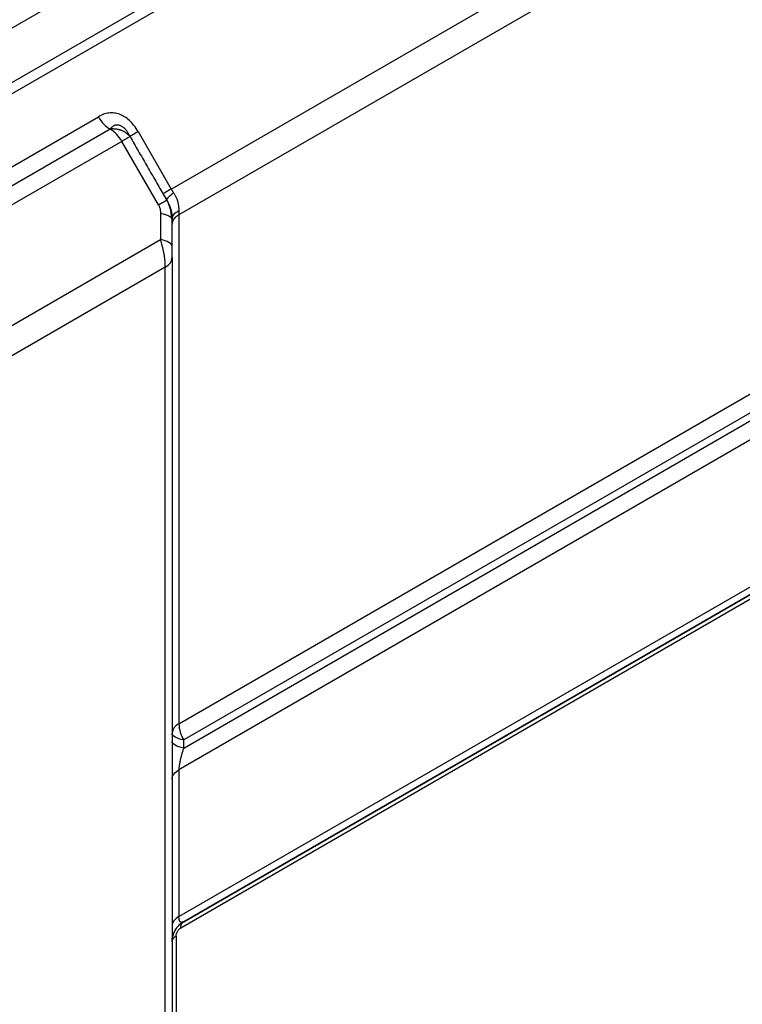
# Model space of a CAD drawing. Header units: millimetres. Extents: x 0 to 1118, y 0 to 864.
# Tile 278 of 397: x 944 to 960, y 708 to 729. Entities that reach past the tile are written whole.
import ezdxf

# ---------------------------------------------------------------- set-up
doc = ezdxf.new("R2010")
doc.units = ezdxf.units.MM

msp = doc.modelspace()

# ---------------------------------------------------------------- linework, layer by layer
at = {"color": 7, "linetype": 'Continuous', "lineweight": 25}
for p, q in [((1039.2838, 783.9479), (903.1346, 705.3507)), ((904.5899, 705.0191), (1037.8285, 781.9361)), ((1037.8906, 781.727), (904.652, 704.81)), ((947.4309, 725.4596), (970.9688, 739.0477)), ((971.169, 738.5101), (947.5966, 724.902)), ((947.5966, 713.9102), (971.169, 727.5182)), ((971.2726, 727.1697), (947.7002, 713.5617)), ((947.7002, 713.3868), (971.424, 727.0823)), ((941.4781, 724.4922), (945.8567, 727.02)), ((946.1107, 726.7539), (941.7287, 724.2309)), ((946.7153, 726.6992), (947.4309, 725.4596)), ((971.5276, 726.7338), (947.5966, 712.9188)), ((946.3638, 726.4881), (941.9902, 723.9633)), ((947.1562, 725.1155), (946.3638, 726.4881)), ((947.333, 725.2254), (947.333, 725.2176)), ((947.2002, 724.938), (947.2002, 724.3665)), ((947.4463, 724.8121), (947.4234, 725)), ((947.5966, 724.902), (947.5966, 713.9102)), ((947.442, 724.8142), (947.4502, 724.7936)), ((947.4566, 724.845), (947.4502, 724.8311)), ((947.4502, 724.8311), (947.4502, 724.7936)), ((947.4502, 724.2221), (947.4502, 724.7936)), ((943.4094, 722.1781), (947.2002, 724.3665)), ((947.4502, 723.9771), (947.4502, 705.3093)), ((947.3037, 723.773), (943.6372, 721.6564)), ((947.5966, 709.7463), (971.5275, 723.5614)), ((971.424, 723.3325), (947.7002, 709.637)), ((947.7002, 709.637), (971.1897, 723.1972)), ((971.1276, 723.0598), (947.638, 709.4996)), ((947.7002, 713.3868), (947.7002, 713.5617)), ((947.5966, 712.9188), (947.5966, 709.7463)), ((947.7002, 709.637), (947.7002, 709.637))]:
    msp.add_line(p, q, dxfattribs=at)
at = {"color": 8, "linetype": 'Continuous', "lineweight": 25}
for p, q in [((947.423, 724.9999), (947.3624, 725.1655)), ((947.3037, 705.3939), (947.3037, 723.773)), ((947.538, 709.3264), (947.538, 705.2586))]:
    msp.add_line(p, q, dxfattribs=at)
at = {"color": 7, "linetype": 'Continuous', "lineweight": 25, "flags": 128}
msp.add_lwpolyline([(947.7002, 713.5617), (947.6458, 713.5738), (947.5966, 713.5882), (947.5535, 713.6046), (947.5172, 713.6227), (947.4882, 713.6423), (947.4672, 713.6629), (947.4545, 713.6843), (947.4502, 713.7061)], dxfattribs=at)
at = {"color": 7, "linetype": 'Continuous', "lineweight": 25}
for centre, radius, start, end in [((945.7335, 726.1412), 0.7194, 28.82788, 58.38349), ((964.3367, 695.7133), 35.6387, 119.9554, 120.28555), ((947.7004, 713.6811), 0.2515, 114.37461, 174.30523), ((948.3176, 713.9348), 0.7214, 181.95652, 211.14372)]:
    msp.add_arc(centre, radius, start, end, dxfattribs=at)
for points, knots in [([(946.7153, 726.6992), (946.6884, 726.7457), (946.6313, 726.8319), (946.5324, 726.9409), (946.4263, 727.0231), (946.3145, 727.0779), (946.1989, 727.1049), (946.0818, 727.104), (945.9657, 727.076), (945.8925, 727.041), (945.8567, 727.02)], [0, 0, 0, 0, 0.1419924, 0.2709178, 0.3905816, 0.5056181, 0.6209328, 0.7400123, 0.8655518, 1, 1, 1, 1]), ([(945.8567, 727.02), (945.8899, 726.9625), (945.9297, 726.9089), (946.0166, 726.8178), (946.0636, 726.7804), (946.1106, 726.7539)], [0, 0, 0, 0, 0.5, 0.5, 1, 1, 1, 1]), ([(946.1105, 726.7539), (946.1145, 726.7582), (946.1228, 726.7672), (946.1348, 726.7805), (946.1476, 726.7938), (946.1611, 726.8068), (946.1758, 726.8188), (946.1916, 726.8294), (946.2089, 726.8382), (946.2279, 726.8445), (946.2488, 726.8477), (946.2716, 726.8473), (946.2955, 726.8433), (946.3199, 726.8361), (946.3446, 726.8259), (946.369, 726.8131), (946.3927, 726.7974), (946.4149, 726.7791), (946.4353, 726.7583), (946.4538, 726.7358), (946.4707, 726.7123), (946.4864, 726.6881), (946.5011, 726.6637), (946.5151, 726.6393), (946.5284, 726.6153), (946.5371, 726.5992), (946.5414, 726.5913)], [0, 0, 0, 0, 0.0373956, 0.07697, 0.118051, 0.1599807, 0.2021553, 0.2440701, 0.2853746, 0.3259455, 0.3659763, 0.4060301, 0.4466103, 0.4878155, 0.5294353, 0.5731607, 0.6163034, 0.6586735, 0.700662, 0.7431558, 0.7865484, 0.8306192, 0.87477, 0.91822, 0.9601736, 1, 1, 1, 1]), ([(946.5414, 726.5913), (946.5376, 726.5961), (946.5301, 726.6057), (946.5177, 726.6195), (946.5045, 726.6328), (946.4904, 726.6456), (946.4755, 726.6578), (946.4598, 726.6694), (946.4433, 726.6804), (946.4262, 726.6907), (946.4083, 726.7003), (946.3898, 726.7093), (946.3707, 726.7175), (946.351, 726.725), (946.3308, 726.7317), (946.3102, 726.7376), (946.2891, 726.7428), (946.2676, 726.7471), (946.2458, 726.7506), (946.2237, 726.7533), (946.2013, 726.7551), (946.1788, 726.7561), (946.1561, 726.7562), (946.1333, 726.7556), (946.1181, 726.7545), (946.1105, 726.7539)], [0, 0, 0, 0, 0.0434789, 0.0869557, 0.130431, 0.1739058, 0.2173806, 0.2608559, 0.3043321, 0.3478095, 0.3912882, 0.4347683, 0.4782498, 0.5217324, 0.565216, 0.6087003, 0.6521849, 0.6956692, 0.7391528, 0.7826351, 0.8261153, 0.8695927, 0.9130665, 0.9565359, 1, 1, 1, 1]), ([(946.7153, 726.6992), (946.7099, 726.696), (946.6991, 726.6896), (946.6836, 726.6805), (946.6687, 726.6717), (946.6544, 726.6633), (946.6408, 726.6553), (946.6279, 726.6476), (946.6158, 726.6403), (946.6045, 726.6335), (946.5939, 726.627), (946.5842, 726.621), (946.5753, 726.6154), (946.5674, 726.6102), (946.5603, 726.6055), (946.5541, 726.6013), (946.5489, 726.5974), (946.5445, 726.5941), (946.5424, 726.5922), (946.5414, 726.5913)], [0, 0, 0, 0, 0.0587941, 0.1176068, 0.1764317, 0.2352633, 0.2940979, 0.3529325, 0.4117654, 0.4705958, 0.5294233, 0.5882483, 0.6470714, 0.7058934, 0.7647151, 0.8235368, 0.8823586, 0.9411801, 1, 1, 1, 1]), ([(946.5416, 726.5908), (946.6009, 726.4879), (946.7193, 726.2822), (946.8972, 725.9738), (947.0754, 725.6655), (947.1944, 725.4601), (947.2539, 725.3574)], [0, 0, 0, 0, 0.2499995, 0.5000002, 0.7499994, 1, 1, 1, 1]), ([(947.2539, 725.3574), (947.2577, 725.3508), (947.2654, 725.3375), (947.2767, 725.3175), (947.2879, 725.2975), (947.2991, 725.2775), (947.3103, 725.2575), (947.3216, 725.2375), (947.3292, 725.2242), (947.333, 725.2176)], [0, 0, 0, 0, 0.14292377, 0.28574225, 0.42857276, 0.57141966, 0.71425016, 0.85707014, 1, 1, 1, 1]), ([(947.4309, 725.4596), (947.3845, 725.4328), (947.3447, 725.4098), (947.2841, 725.3748), (947.2635, 725.3629), (947.254, 725.3575)], [0, 0, 0, 0, 0.5, 0.5, 1, 1, 1, 1]), ([(947.254, 725.3575), (947.2629, 725.3423), (947.2805, 725.3124), (947.3068, 725.2682), (947.3243, 725.2395), (947.333, 725.2254)], [0, 0, 0, 0, 0.3410738, 0.6739393, 1, 1, 1, 1]), ([(947.333, 725.2254), (947.3336, 725.2272), (947.3347, 725.2308), (947.3376, 725.2369), (947.3413, 725.2435), (947.3459, 725.2506), (947.3515, 725.2582), (947.3579, 725.2662), (947.3652, 725.2747), (947.3734, 725.2836), (947.3824, 725.2929), (947.3922, 725.3027), (947.4028, 725.3127), (947.4142, 725.3232), (947.4263, 725.3339), (947.4392, 725.345), (947.4528, 725.3563), (947.467, 725.3678), (947.477, 725.3757), (947.482, 725.3797)], [0, 0, 0, 0, 0.0588049, 0.117622, 0.176446, 0.2352731, 0.2941011, 0.3529288, 0.4117559, 0.4705827, 0.5294099, 0.5882381, 0.6470677, 0.7058987, 0.7647301, 0.82356, 0.8823852, 0.9412007, 1, 1, 1, 1]), ([(947.4309, 725.4596), (947.4342, 725.4541), (947.4406, 725.4431), (947.4506, 725.4269), (947.4608, 725.4108), (947.4713, 725.3951), (947.4784, 725.3848), (947.482, 725.3797)], [0, 0, 0, 0, 0.1999981, 0.400001, 0.5999999, 0.8000083, 1, 1, 1, 1]), ([(947.5991, 724.9854), (947.5995, 724.9934), (947.6002, 725.0094), (947.6, 725.0334), (947.5989, 725.0575), (947.5967, 725.0816), (947.5936, 725.1056), (947.5895, 725.1296), (947.5844, 725.1536), (947.5784, 725.1774), (947.5713, 725.201), (947.5634, 725.2244), (947.5545, 725.2476), (947.5446, 725.2705), (947.5339, 725.2931), (947.5222, 725.3154), (947.5097, 725.3373), (947.4963, 725.3588), (947.4868, 725.3727), (947.482, 725.3797)], [0, 0, 0, 0, 0.0588243, 0.1176473, 0.1764698, 0.2352926, 0.2941157, 0.3529394, 0.4117636, 0.4705881, 0.5294127, 0.5882371, 0.6470612, 0.7058848, 0.7647079, 0.8235304, 0.8823529, 0.9411758, 1, 1, 1, 1]), ([(947.1562, 725.1155), (947.1616, 725.1187), (947.1724, 725.1249), (947.1879, 725.1338), (947.2028, 725.1424), (947.2171, 725.1506), (947.2307, 725.1585), (947.2436, 725.166), (947.2558, 725.173), (947.2672, 725.1796), (947.2779, 725.1858), (947.2878, 725.1915), (947.2968, 725.1967), (947.305, 725.2015), (947.3124, 725.2057), (947.3189, 725.2095), (947.3246, 725.2127), (947.3294, 725.2155), (947.3318, 725.2169), (947.333, 725.2176)], [0, 0, 0, 0, 0.0587862, 0.1175994, 0.1764291, 0.2352672, 0.2941075, 0.3529457, 0.4117793, 0.4706072, 0.5294295, 0.5882472, 0.6470621, 0.7058762, 0.7646918, 0.8235108, 0.8823349, 0.9411647, 1, 1, 1, 1]), ([(947.1562, 725.1155), (947.166, 725.0985), (947.1825, 725.0614), (947.1971, 725.0009), (947.2002, 724.9591), (947.2002, 724.938)], [0, 0, 0, 0, 0.3095282, 0.6426822, 1, 1, 1, 1]), ([(947.333, 725.2254), (947.3342, 725.2237), (947.3364, 725.2203), (947.3398, 725.2148), (947.343, 725.2093), (947.346, 725.2036), (947.3489, 725.1979), (947.3516, 725.1922), (947.3542, 725.1865), (947.3565, 725.181), (947.3587, 725.1756), (947.3607, 725.1704), (947.3619, 725.1672), (947.3624, 725.1655)], [0, 0, 0, 0, 0.0932725, 0.1843394, 0.2744309, 0.3644083, 0.4547766, 0.5457243, 0.6371753, 0.7288409, 0.8202675, 0.9108768, 1, 1, 1, 1]), ([(947.333, 725.2176), (947.3382, 725.209), (947.3485, 725.192), (947.3578, 725.1743), (947.3624, 725.1655)], [0, 0, 0, 0, 0.4999957, 1, 1, 1, 1]), ([(947.3624, 725.1655), (947.3662, 725.1588), (947.3737, 725.1452), (947.3841, 725.1241), (947.3938, 725.1026), (947.4027, 725.0807), (947.411, 725.0584), (947.4184, 725.0358), (947.4251, 725.013), (947.431, 724.99), (947.4362, 724.9669), (947.4405, 724.9439), (947.444, 724.9209), (947.4468, 724.898), (947.4487, 724.8754), (947.45, 724.853), (947.4501, 724.8384), (947.4502, 724.8311)], [0, 0, 0, 0, 0.066703, 0.1333632, 0.2000166, 0.2666802, 0.3333566, 0.4000385, 0.4667131, 0.5333664, 0.5999878, 0.6665745, 0.7331362, 0.7996989, 0.8663103, 0.9330432, 1, 1, 1, 1]), ([(947.4502, 724.7936), (947.4497, 724.8593), (947.4491, 724.9303), (947.4248, 724.9951), (947.423, 724.9999)], [0, 0, 0, 0, 0.9252653, 1, 1, 1, 1]), ([(947.5966, 724.902), (947.5913, 724.8989), (947.5805, 724.8925), (947.5654, 724.8824), (947.551, 724.872), (947.5375, 724.8611), (947.5249, 724.8499), (947.5132, 724.8384), (947.5024, 724.8266), (947.4926, 724.8146), (947.4838, 724.8023), (947.4759, 724.7897), (947.4691, 724.777), (947.4633, 724.7641), (947.4585, 724.751), (947.4548, 724.7378), (947.4521, 724.7246), (947.4505, 724.7113), (947.4503, 724.7024), (947.4502, 724.6979)], [0, 0, 0, 0, 0.05881, 0.1176312, 0.1764582, 0.2352871, 0.2941154, 0.3529419, 0.4117664, 0.4705894, 0.5294116, 0.5882343, 0.6470583, 0.7058841, 0.7647118, 0.8235402, 0.882367, 0.9411887, 1, 1, 1, 1]), ([(947.5991, 724.9854), (947.5988, 724.9796), (947.5982, 724.9679), (947.5975, 724.9508), (947.597, 724.9341), (947.5967, 724.9178), (947.5966, 724.9073), (947.5966, 724.902)], [0, 0, 0, 0, 0.1999917, 0.4000001, 0.5999989, 0.8000019, 1, 1, 1, 1]), ([(947.3037, 723.773), (947.3037, 723.7806), (947.3037, 723.7958), (947.3031, 723.8192), (947.302, 723.843), (947.3006, 723.8673), (947.2987, 723.892), (947.2964, 723.9171), (947.2936, 723.9425), (947.2905, 723.9682), (947.287, 723.9941), (947.283, 724.0203), (947.2787, 724.0467), (947.2741, 724.0733), (947.269, 724.1), (947.2636, 724.1267), (947.2578, 724.1535), (947.2517, 724.1804), (947.2452, 724.2072), (947.2385, 724.234), (947.2314, 724.2608), (947.224, 724.2874), (947.2163, 724.314), (947.2084, 724.3403), (947.2029, 724.3577), (947.2002, 724.3665)], [0, 0, 0, 0, 0.0433615, 0.0867749, 0.1302445, 0.1737639, 0.2173159, 0.2608725, 0.3043956, 0.3478786, 0.3913519, 0.4348337, 0.4783267, 0.5218183, 0.5652842, 0.6087287, 0.6521741, 0.6956322, 0.7391046, 0.7825825, 0.8260582, 0.869538, 0.9130248, 0.9565153, 1, 1, 1, 1]), ([(947.4502, 724.2221), (947.4502, 724.2512), (947.4268, 724.2802), (947.3396, 724.3306), (947.2758, 724.3519), (947.2002, 724.3665)], [0, 0, 0, 0, 0.5, 0.5, 1, 1, 1, 1]), ([(947.4502, 723.9771), (947.4502, 723.9989), (947.4502, 724.0485), (947.4502, 724.1343), (947.4502, 724.193), (947.4502, 724.2221)], [0, 0, 0, 0, 0.3071524, 0.6315478, 1, 1, 1, 1]), ([(947.3037, 723.773), (947.35, 723.7997), (947.3871, 723.8318), (947.4372, 723.9016), (947.4502, 723.9393), (947.4502, 723.9771)], [0, 0, 0, 0, 0.5, 0.5, 1, 1, 1, 1]), ([(947.7002, 713.3868), (947.6246, 713.4013), (947.5608, 713.4226), (947.4735, 713.473), (947.4502, 713.5021), (947.4502, 713.5312)], [0, 0, 0, 0, 0.5, 0.5, 1, 1, 1, 1]), ([(947.4541, 713.5103), (947.453, 713.4496), (947.4507, 713.3262), (947.4502, 713.1509), (947.4502, 713.0445), (947.4502, 713.007)], [0, 0, 0, 0, 0.385578, 0.7830406, 1, 1, 1, 1]), ([(947.7002, 713.3868), (947.6968, 713.3759), (947.69, 713.3542), (947.6795, 713.3212), (947.669, 713.2877), (947.6586, 713.2537), (947.6484, 713.219), (947.6386, 713.1835), (947.6294, 713.1471), (947.6211, 713.1101), (947.6139, 713.0725), (947.6081, 713.0372), (947.6036, 713.0046), (947.6003, 712.9748), (947.5979, 712.9458), (947.597, 712.9278), (947.5966, 712.9188)], [0, 0, 0, 0, 0.0756608, 0.1509293, 0.2259951, 0.3010048, 0.3760626, 0.4512323, 0.526507, 0.6018614, 0.6772002, 0.752418, 0.8138201, 0.8753282, 0.9372533, 1, 1, 1, 1]), ([(947.4502, 712.7147), (947.4502, 712.7524), (947.4632, 712.7902), (947.5133, 712.86), (947.5503, 712.892), (947.5966, 712.9188)], [0, 0, 0, 0, 0.5, 0.5, 1, 1, 1, 1]), ([(947.5966, 709.7463), (947.5503, 709.7196), (947.5133, 709.6876), (947.4632, 709.6178), (947.4502, 709.58), (947.4502, 709.5422)], [0, 0, 0, 0, 0.5, 0.5, 1, 1, 1, 1]), ([(947.4502, 709.204), (947.4502, 709.2912), (947.4735, 709.3784), (947.5608, 709.5295), (947.6246, 709.5934), (947.7002, 709.637)], [0, 0, 0, 0, 0.5, 0.5, 1, 1, 1, 1]), ([(947.7002, 709.637), (947.6941, 709.6333), (947.6819, 709.6261), (947.6641, 709.6142), (947.6467, 709.6015), (947.6297, 709.588), (947.6133, 709.5737), (947.5975, 709.5586), (947.5823, 709.5428), (947.5677, 709.5263), (947.5539, 709.5091), (947.5408, 709.4914), (947.5285, 709.473), (947.517, 709.4541), (947.5064, 709.4347), (947.4967, 709.4148), (947.4878, 709.3946), (947.4798, 709.3741), (947.4728, 709.3532), (947.4667, 709.3321), (947.4616, 709.3109), (947.4574, 709.2895), (947.4541, 709.2681), (947.4519, 709.2466), (947.4504, 709.2252), (947.4503, 709.211), (947.4502, 709.204)], [0, 0, 0, 0, 0.0417003, 0.0833852, 0.1250581, 0.1667222, 0.2083799, 0.2500335, 0.2916847, 0.3333348, 0.374985, 0.4166361, 0.4582887, 0.4999431, 0.5415997, 0.5832585, 0.6249197, 0.6665832, 0.7082491, 0.7499175, 0.7915885, 0.8332625, 0.8749398, 0.9166212, 0.9583075, 1, 1, 1, 1]), ([(947.7002, 709.637), (947.6969, 709.6351), (947.6902, 709.6314), (947.6803, 709.6271), (947.6706, 709.6237), (947.6612, 709.6217), (947.6521, 709.6212), (947.6435, 709.6224), (947.6354, 709.6256), (947.628, 709.6309), (947.6212, 709.6386), (947.6151, 709.6489), (947.6098, 709.662), (947.6053, 709.6781), (947.6015, 709.6974), (947.5986, 709.7199), (947.5973, 709.7375), (947.5966, 709.7463)], [0, 0, 0, 0, 0.0644563, 0.1301399, 0.1967055, 0.2638342, 0.3312401, 0.3986772, 0.4659487, 0.5329176, 0.5995179, 0.665769, 0.7317885, 0.7978063, 0.864174, 0.9313709, 1, 1, 1, 1]), ([(947.638, 709.4996), (947.638, 709.5317), (947.6436, 709.5605), (947.6648, 709.6075), (947.6805, 709.6256), (947.7002, 709.637)], [0, 0, 0, 0, 0.5, 0.5, 1, 1, 1, 1]), ([(947.538, 709.3264), (947.5372, 709.3463), (947.5464, 709.3907), (947.5841, 709.4576), (947.6191, 709.4897), (947.638, 709.4996)], [0, 0, 0, 0, 0.3288167, 0.6486102, 1, 1, 1, 1]), ([(947.4502, 709.204), (947.4502, 709.2266), (947.458, 709.2493), (947.488, 709.2912), (947.5103, 709.3104), (947.538, 709.3264)], [0, 0, 0, 0, 0.5, 0.5, 1, 1, 1, 1])]:
    msp.add_open_spline(points, degree=3, knots=knots, dxfattribs=at)
at = {"color": 8, "linetype": 'Continuous', "lineweight": 25}
for points, knots in [([(947.2002, 724.938), (947.2364, 724.9298), (947.3088, 724.9133), (947.3869, 724.8778), (947.4338, 724.8439), (947.4399, 724.8218), (947.442, 724.8142)], [0, 0, 0, 0, 0.2839254, 0.5678507, 0.8517761, 1, 1, 1, 1]), ([(947.5991, 724.9854), (947.5559, 724.963), (947.4766, 724.922), (947.4629, 724.8691), (947.4566, 724.845)], [0, 0, 0, 0, 0.5452532, 1, 1, 1, 1])]:
    msp.add_open_spline(points, degree=3, knots=knots, dxfattribs=at)

doc.saveas('drawing.dxf')
